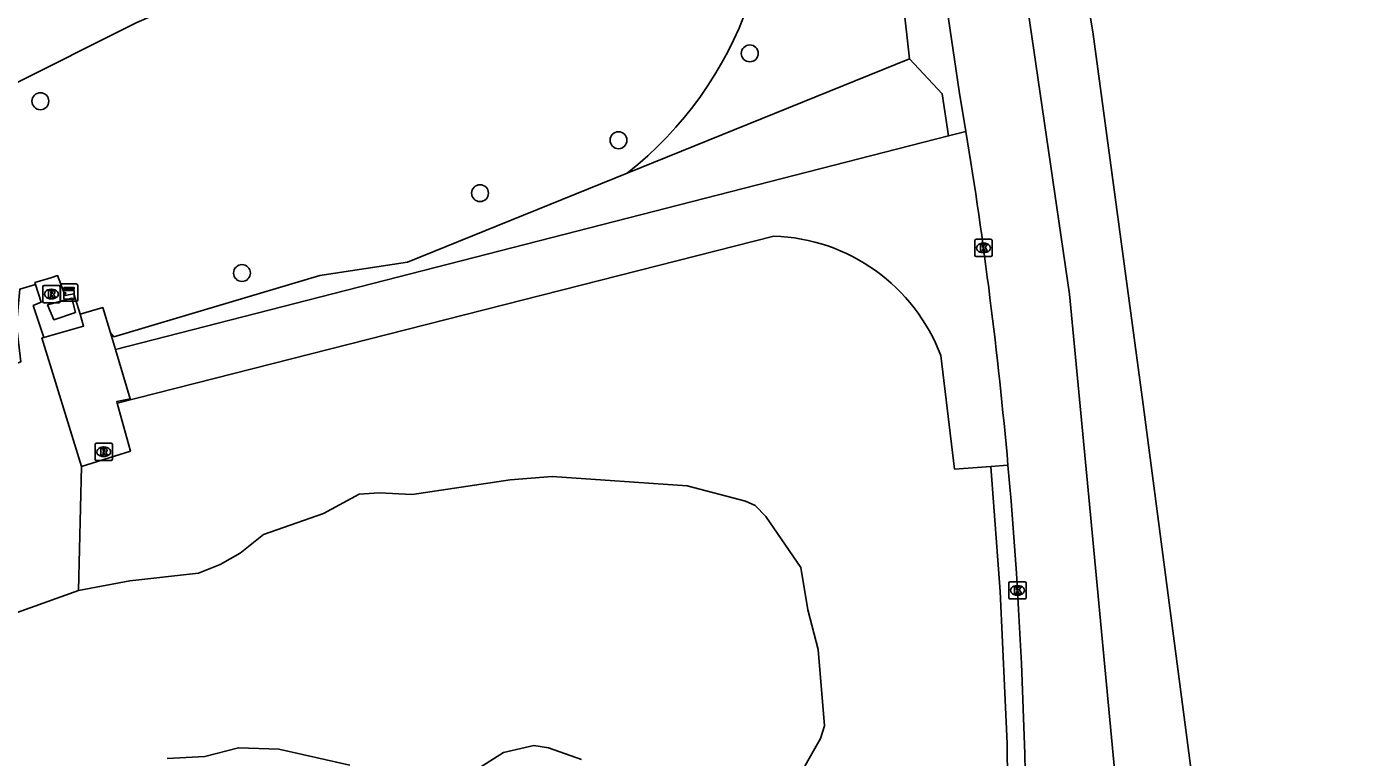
# Model space of a CAD drawing. Extents: x 160732 to 162105, y 387428 to 388479.
# Drawn here: x 162027.5 to 162104.9, y 388385.8 to 388428.1 of the extents above; entities that cross this region are included whole.
import ezdxf

# ---------------------------------------------------------------- set-up
doc = ezdxf.new("R2010")
doc.units = 0
for name, color, linetype in [('IMGEO_Berm_groen', 7, 'Continuous'), ('IMGEO_Boom', 7, 'Continuous'), ('IMGEO_Gemengd_bos', 7, 'Continuous'), ('IMGEO_Kast', 7, 'Continuous'), ('IMGEO_Kolk', 7, 'Continuous'), ('IMGEO_Loofbos', 7, 'Continuous'), ('IMGEO_Meer_plas_ven_vijver', 7, 'Continuous'), ('IMGEO_Rijbaan_regionaal_gesloten', 7, 'Continuous'), ('IMGEO_Rioolput', 7, 'Continuous'), ('IMGEO_Voetpad_open', 7, 'Continuous')]:
    doc.layers.add(name, color=color, linetype=linetype)

msp = doc.modelspace()

# ---------------------------------------------------------------- linework, layer by layer
at = {"layer": 'IMGEO_Berm_groen'}
for points in [[(162069.952, 388441.454), (162076.72, 388443.022), (162078.59, 388426.252)], [(161980.578, 388402.259), (161985.563, 388405.228), (161993.191, 388409.273), (162000, 388412.17), (162002.849, 388413.382), (162006.384, 388415.388), (162009.399, 388416.904), (162018.639, 388420.731), (162033.856, 388428.36), (162037.113, 388429.776), (162048.619, 388434.158), (162059.301, 388437.589)], [(162078.59, 388426.252), (162080.484, 388424.221), (162080.846, 388421.778)], [(162083.825, 388361.935), (162084.19, 388369.273), (162084.346, 388375.451), (162084.251, 388386.599), (162083.845, 388395.399), (162083.295, 388402.643)]]:
    msp.add_lwpolyline(points, dxfattribs=at)
at = {"layer": 'IMGEO_Boom'}
for centre in [(162069.344, 388426.563), (162028.273, 388423.79), (162061.747, 388421.531), (162053.728, 388418.467), (162039.946, 388413.842)]:
    msp.add_circle(centre, 0.489, dxfattribs=at)
at = {"layer": 'IMGEO_Gemengd_bos'}
for points in [[(162062.252, 388419.631), (162078.59, 388426.252)], [(162030.65, 388402.643), (162030.49, 388395.455)]]:
    msp.add_lwpolyline(points, dxfattribs=at)
at = {"layer": 'IMGEO_Kast'}
for p, q in [((162029.438, 388412.284), (162029.438, 388413.125)), ((162029.438, 388413.125), (162029.438, 388412.284)), ((162029.513, 388413.209), (162030.354, 388413.209)), ((162030.354, 388413.209), (162029.513, 388413.209)), ((162030.438, 388413.134), (162030.438, 388412.293)), ((162030.438, 388412.293), (162030.438, 388413.134)), ((162030.363, 388412.209), (162029.522, 388412.209)), ((162029.522, 388412.209), (162030.363, 388412.209))]:
    msp.add_line(p, q, dxfattribs=at)
for points in [[(162029.633, 388412.999), (162030.233, 388412.999), (162030.233, 388412.914), (162029.633, 388412.914), (162029.633, 388412.999)], [(162029.633, 388412.824), (162030.233, 388412.824), (162030.233, 388412.335), (162029.633, 388412.335), (162029.633, 388412.824)]]:
    msp.add_lwpolyline(points, dxfattribs=at)
msp.add_circle((162029.717, 388412.673), 0.0377, dxfattribs=at)
for centre, start, end in [((162029.516, 388413.131), 92.4484, 184.28452), ((162029.516, 388413.131), 92.4484, 184.28452), ((162030.36, 388413.131), 2.4484, 94.28452), ((162030.36, 388413.131), 2.4484, 94.28452), ((162029.516, 388412.287), 182.4484, 274.28452), ((162029.516, 388412.287), 182.4484, 274.28452), ((162030.36, 388412.287), 272.4484, 4.28452), ((162030.36, 388412.287), 272.4484, 4.28452)]:
    msp.add_arc(centre, 0.0779, start, end, dxfattribs=at)
at = {"layer": 'IMGEO_Kolk'}
for p, q in [((162082.373, 388414.867), (162082.373, 388415.719)), ((162082.448, 388415.793), (162083.3, 388415.793)), ((162082.861, 388415.573), (162082.886, 388415.573)), ((162083.374, 388415.719), (162083.374, 388414.867)), ((162083.3, 388414.793), (162082.448, 388414.793)), ((162082.884, 388415.013), (162082.859, 388415.013)), ((162084.342, 388395.034), (162084.342, 388395.886)), ((162084.417, 388395.96), (162085.269, 388395.96)), ((162084.83, 388395.74), (162084.855, 388395.74)), ((162085.343, 388395.886), (162085.343, 388395.034)), ((162085.269, 388394.96), (162084.417, 388394.96)), ((162084.853, 388395.18), (162084.828, 388395.18))]:
    msp.add_line(p, q, dxfattribs=at)
for points in [[(162082.373, 388414.867), (162082.373, 388415.719)], [(162082.448, 388415.793), (162083.3, 388415.793)], [(162082.694, 388415.493), (162082.817, 388415.493), (162082.817, 388415.342), (162082.947, 388415.493), (162083.111, 388415.493), (162082.965, 388415.342), (162083.118, 388415.093), (162082.966, 388415.093), (162082.881, 388415.257), (162082.817, 388415.19), (162082.817, 388415.093), (162082.694, 388415.093), (162082.694, 388415.493)], [(162083.374, 388415.719), (162083.374, 388414.867)], [(162083.3, 388414.793), (162082.448, 388414.793)], [(162084.342, 388395.034), (162084.342, 388395.886)], [(162084.417, 388395.96), (162085.269, 388395.96)], [(162085.343, 388395.886), (162085.343, 388395.034)], [(162085.269, 388394.96), (162084.417, 388394.96)], [(162084.663, 388395.66), (162084.786, 388395.66), (162084.786, 388395.509), (162084.916, 388395.66), (162085.08, 388395.66), (162084.934, 388395.509), (162085.087, 388395.26), (162084.935, 388395.26), (162084.85, 388395.424), (162084.786, 388395.357), (162084.786, 388395.26), (162084.663, 388395.26), (162084.663, 388395.66)]]:
    msp.add_lwpolyline(points, dxfattribs=at)
for centre, start, end in [((162082.45, 388415.717), 91.55205, 178.44795), ((162082.45, 388415.717), 91.55205, 178.44795), ((162083.298, 388415.717), 1.55205, 88.44795), ((162083.298, 388415.717), 1.55205, 88.44795), ((162082.45, 388414.869), 181.55205, 268.44795), ((162082.45, 388414.869), 181.55205, 268.44795), ((162083.298, 388414.869), 271.55205, 358.44795), ((162083.298, 388414.869), 271.55205, 358.44795), ((162084.419, 388395.884), 91.55205, 178.44795), ((162084.419, 388395.884), 91.55205, 178.44795), ((162085.267, 388395.884), 1.55205, 88.44795), ((162085.267, 388395.884), 1.55205, 88.44795), ((162084.419, 388395.036), 181.55205, 268.44795), ((162084.419, 388395.036), 181.55205, 268.44795), ((162085.267, 388395.036), 271.55205, 358.44795), ((162085.267, 388395.036), 271.55205, 358.44795)]:
    msp.add_arc(centre, 0.0765, start, end, dxfattribs=at)
for centre, major_axis, ratio, start_param, end_param in [((162082.86, 388415.293), (-0.387, 0.002), 0.722429, 4.712389, 7.853982), ((162082.885, 388415.293), (-0.39, 0.002), 0.717154, 1.570796, 4.712389), ((162084.829, 388395.46), (-0.387, 0.002), 0.722429, 4.712389, 7.853982), ((162084.854, 388395.46), (-0.39, 0.002), 0.717154, 1.570796, 4.712389)]:
    msp.add_ellipse(centre, major_axis=major_axis, ratio=ratio, start_param=start_param, end_param=end_param, dxfattribs=at)
at = {"layer": 'IMGEO_Loofbos'}
for points in [[(162032.325, 388410.381), (162032.53, 388410.143), (162044.459, 388413.696), (162049.536, 388414.477), (162062.252, 388419.631)], [(162027.992, 388413.168), (162027.075, 388412.901), (162026.89, 388410.821), (162027.135, 388408.692), (162008.196, 388401.496), (162003.779, 388400.927), (162000, 388399.286), (161996.468, 388397.753)]]:
    msp.add_lwpolyline(points, dxfattribs=at)
msp.add_arc((162048.913, 388436.607), 21.59, 308.15738, 12.97299, dxfattribs=at)
at = {"layer": 'IMGEO_Meer_plas_ven_vijver'}
for points in [[(162030.49, 388395.455), (162033.46, 388396.01), (162037.421, 388396.448), (162038.676, 388396.949), (162039.848, 388397.622), (162041.185, 388398.695), (162044.659, 388399.911), (162046.739, 388401.035), (162047.888, 388401.117), (162049.794, 388401.004), (162055.473, 388401.853), (162057.903, 388402.047), (162065.717, 388401.519), (162069.106, 388400.63), (162069.654, 388400.372), (162070.266, 388399.729), (162072.303, 388396.789), (162072.699, 388394.331), (162073.304, 388392.043), (162073.675, 388387.615), (162073.44, 388386.878), (162071.874, 388384.122)], [(162030.49, 388395.455), (162022.825, 388392.715), (162021.645, 388392.076), (162019.118, 388391.281), (162017.74, 388390.479), (162015.865, 388388.625), (162013.38, 388385.693)], [(162059.612, 388385.667), (162057.701, 388386.343), (162056.841, 388386.47), (162055.093, 388386.067), (162053.715, 388385.194)], [(162046.196, 388385.339), (162042.084, 388386.27), (162039.735, 388386.34), (162037.795, 388385.84), (162035.614, 388385.712)]]:
    msp.add_lwpolyline(points, dxfattribs=at)
at = {"layer": 'IMGEO_Rijbaan_regionaal_gesloten'}
for points in [[(162103.309, 388169.403), (162103.885, 388177.945), (162104.921, 388209.567), (162104.508, 388250.086), (162103.536, 388284.211), (162099.841, 388334.182), (162097.509, 388357.904), (162095.224, 388382.507), (162092.114, 388406.229), (162089.198, 388427.812), (162085.692, 388448.666), (162085.484, 388449.904), (162082.482, 388466.983), (162080.416, 388477.931)], [(162092.627, 388362.174), (162088.967, 388400.851), (162087.853, 388412.62), (162082.876, 388446.721), (162082.554, 388448.93), (162079.058, 388466.717), (162077.24, 388476.869)], [(162081.863, 388422.039), (162081.473, 388424.368), (162078.071, 388447.439), (162078.007, 388447.804), (162077.446, 388451.01), (162076.794, 388454.73), (162076.791, 388454.75), (162076.096, 388458.718), (162075.583, 388461.648), (162075.566, 388461.746), (162075.417, 388462.596), (162075.365, 388462.894), (162073.635, 388472.707), (162073.582, 388473.01), (162073.16, 388475.503)]]:
    msp.add_lwpolyline(points, dxfattribs=at)
for centre, radius, start, end in [((161816.371, 388378.837), 268.984, 5.09307, 9.24235), ((161816.07, 388378.786), 269.289, 357.9677, 5.0983)]:
    msp.add_arc(centre, radius, start, end, dxfattribs=at)
at = {"layer": 'IMGEO_Rioolput'}
for p, q in [((162028.41, 388412.194), (162028.41, 388413.046)), ((162028.485, 388413.12), (162029.337, 388413.12)), ((162028.898, 388412.9), (162028.923, 388412.9)), ((162029.411, 388413.046), (162029.411, 388412.194)), ((162029.337, 388412.12), (162028.485, 388412.12)), ((162028.921, 388412.34), (162028.896, 388412.34)), ((162031.439, 388403.06), (162031.439, 388403.912)), ((162031.514, 388403.986), (162032.366, 388403.986)), ((162031.927, 388403.766), (162031.952, 388403.766)), ((162032.44, 388403.912), (162032.44, 388403.06)), ((162032.366, 388402.986), (162031.514, 388402.986)), ((162031.95, 388403.206), (162031.925, 388403.206))]:
    msp.add_line(p, q, dxfattribs=at)
for points in [[(162028.41, 388412.194), (162028.41, 388413.046)], [(162028.485, 388413.12), (162029.337, 388413.12)], [(162028.999, 388412.818), (162028.747, 388412.82), (162028.747, 388412.42)], [(162029.411, 388413.046), (162029.411, 388412.194)], [(162029.337, 388412.12), (162028.485, 388412.12)], [(162028.747, 388412.42), (162028.871, 388412.42), (162028.871, 388412.582), (162028.882, 388412.582)], [(162028.925, 388412.739), (162028.871, 388412.739), (162028.871, 388412.658)], [(162028.871, 388412.658), (162028.923, 388412.658)], [(162028.929, 388412.553), (162029, 388412.42), (162029.14, 388412.42), (162029.075, 388412.546)], [(162031.439, 388403.06), (162031.439, 388403.912)], [(162031.514, 388403.986), (162032.366, 388403.986)], [(162032.028, 388403.684), (162031.776, 388403.686), (162031.776, 388403.286)], [(162031.954, 388403.605), (162031.9, 388403.605), (162031.9, 388403.524)], [(162031.9, 388403.524), (162031.952, 388403.524)], [(162032.44, 388403.912), (162032.44, 388403.06)], [(162032.366, 388402.986), (162031.514, 388402.986)], [(162031.776, 388403.286), (162031.9, 388403.286), (162031.9, 388403.448), (162031.911, 388403.448)], [(162031.958, 388403.419), (162032.029, 388403.286), (162032.169, 388403.286), (162032.104, 388403.412)]]:
    msp.add_lwpolyline(points, dxfattribs=at)
for centre, radius, start, end in [((162028.487, 388413.044), 0.0765, 91.55205, 178.44795), ((162028.487, 388413.044), 0.0765, 91.55205, 178.44795), ((162028.998, 388412.708), 0.109, 350.36119, 89.41601), ((162029.335, 388413.044), 0.0765, 1.55205, 88.44795), ((162029.335, 388413.044), 0.0765, 1.55205, 88.44795), ((162028.487, 388412.196), 0.0765, 181.55205, 268.44795), ((162028.487, 388412.196), 0.0765, 181.55205, 268.44795), ((162028.881, 388412.529), 0.0533, 26.02933, 88.69889), ((162028.907, 388412.847), 0.19, 274.7715, 282.96867), ((162028.931, 388412.643), 0.0964, 77.00612, 93.18647), ((162028.945, 388412.7), 0.0378, 276.66336, 79.67722), ((162028.996, 388412.708), 0.112, 277.58423, 350.98172), ((162028.98, 388412.493), 0.108, 29.51342, 73.79051), ((162029.335, 388412.196), 0.0765, 271.55205, 358.44795), ((162029.335, 388412.196), 0.0765, 271.55205, 358.44795), ((162031.516, 388403.91), 0.0765, 91.55205, 178.44795), ((162031.516, 388403.91), 0.0765, 91.55205, 178.44795), ((162031.936, 388403.713), 0.19, 274.7715, 282.96867), ((162031.96, 388403.509), 0.0964, 77.00612, 93.18647), ((162031.974, 388403.566), 0.0378, 276.66336, 79.67722), ((162032.027, 388403.574), 0.109, 350.36119, 89.41601), ((162032.025, 388403.574), 0.112, 277.58423, 350.98172), ((162032.364, 388403.91), 0.0765, 1.55205, 88.44795), ((162032.364, 388403.91), 0.0765, 1.55205, 88.44795), ((162031.516, 388403.062), 0.0765, 181.55205, 268.44795), ((162031.516, 388403.062), 0.0765, 181.55205, 268.44795), ((162031.91, 388403.395), 0.0533, 26.02933, 88.69889), ((162032.009, 388403.359), 0.108, 29.51342, 73.79051), ((162032.364, 388403.062), 0.0765, 271.55205, 358.44795), ((162032.364, 388403.062), 0.0765, 271.55205, 358.44795)]:
    msp.add_arc(centre, radius, start, end, dxfattribs=at)
for centre, major_axis, ratio, start_param, end_param in [((162028.897, 388412.62), (-0.387, 0.002), 0.722429, 4.712389, 7.853982), ((162028.922, 388412.62), (-0.39, 0.002), 0.717154, 1.570796, 4.712389), ((162031.926, 388403.486), (-0.387, 0.002), 0.722429, 4.712389, 7.853982), ((162031.951, 388403.486), (-0.39, 0.002), 0.717154, 1.570796, 4.712389)]:
    msp.add_ellipse(centre, major_axis=major_axis, ratio=ratio, start_param=start_param, end_param=end_param, dxfattribs=at)
at = {"layer": 'IMGEO_Voetpad_open'}
for points in [[(162080.846, 388421.778), (162032.617, 388409.408)], [(162080.846, 388421.778), (162081.863, 388422.039)], [(162070.735, 388415.979), (162032.726, 388406.31)], [(162027.992, 388413.168), (162027.953, 388413.288), (162028.879, 388413.57), (162029.265, 388413.688), (162029.711, 388412.531), (162030.208, 388412.645), (162030.569, 388411.453)], [(162028.469, 388410.11), (162027.857, 388411.959), (162028.32, 388412.151), (162027.992, 388413.168)], [(162030.298, 388411.561), (162030.095, 388412.389), (162028.686, 388411.995), (162029.055, 388411.139), (162030.298, 388411.561)], [(162028.469, 388410.11), (162030.775, 388410.772), (162030.569, 388411.453)], [(162030.569, 388411.453), (162031.887, 388411.843), (162032.325, 388410.381)], [(162030.65, 388402.643), (162028.361, 388410.079), (162028.469, 388410.11)], [(162032.617, 388409.408), (162032.325, 388410.381)], [(162032.617, 388409.408), (162033.473, 388406.554), (162032.7, 388406.407), (162032.726, 388406.31)], [(162083.295, 388402.643), (162081.205, 388402.489), (162080.403, 388409.058)], [(162032.726, 388406.31), (162033.483, 388403.515), (162030.65, 388402.643)], [(162084.293, 388402.716), (162083.295, 388402.643)]]:
    msp.add_lwpolyline(points, dxfattribs=at)
msp.add_arc((162070.391, 388405.285), 10.699, 20.64787, 88.1569, dxfattribs=at)

doc.saveas('drawing.dxf')
